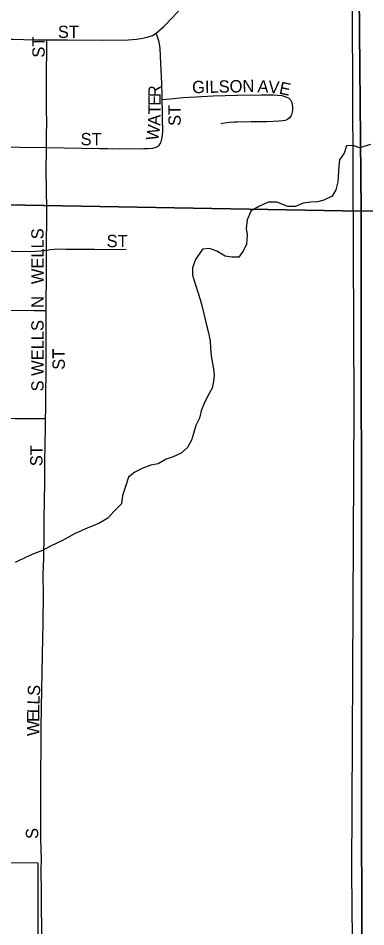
# Model space of a CAD drawing. Extents: x 1985906 to 2360102, y 891258 to 1222054.
# Drawn here: x 2101838 to 2103250, y 974594 to 978283 of the extents above; entities that cross this region are included whole.
import ezdxf

# ---------------------------------------------------------------- set-up
doc = ezdxf.new("R2010")
doc.units = 0
for name, color, linetype in [('GM_X_City_Street', 7, 'Continuous'), ('GM_X_City_Street_Text', 7, 'Continuous'), ('GM_X_Corporation', 7, 'Continuous'), ('GM_X_Minor_River', 7, 'Continuous'), ('GM_X_Section', 7, 'Continuous'), ('GM_X_Township_Road', 7, 'Continuous')]:
    doc.layers.add(name, color=color, linetype=linetype)

msp = doc.modelspace()

# ---------------------------------------------------------------- linework, layer by layer
at = {"layer": 'GM_X_City_Street'}
for points in [[(2102398.4, 978221.8), (2102429.9, 978248.7), (2102464.7, 978285.3), (2102542.6, 978369.4), (2102645.8, 978474.4), (2102769.6, 978604.8), (2102860.5, 978699.1), (2102919.1, 978756.4), (2102967.8, 978800.4), (2103018.3, 978842.3), (2103083.7, 978891.9), (2103137.9, 978928.9), (2103179.9, 978954.7), (2103212.8, 978971.6)], [(2101006.6, 978212), (2101215.3, 978209.1), (2101380, 978207.2), (2101577.7, 978204.7), (2101648.1, 978203.8), (2101675.9, 978202.7), (2101709, 978201.4), (2101748, 978199.3), (2101771.4, 978198), (2101814.8, 978197.2), (2101906, 978195.6), (2101954.7, 978195.1)], [(2101954.7, 978195.1), (2102038.1, 978194.4), (2102186.5, 978194.1), (2102285.4, 978195.3), (2102318.2, 978197.6), (2102344.4, 978201.6), (2102366.8, 978207), (2102383.5, 978212.9), (2102398.4, 978221.8)], [(2102423, 977952.2), (2102422.7, 977968.7), (2102421.4, 978017.4), (2102417.8, 978099.1), (2102415.1, 978160.2), (2102412.1, 978178.8), (2102409.1, 978191.2), (2102404.6, 978206.7), (2102398.4, 978221.8)], [(2101953.1, 977757.7), (2101953.4, 977803.3), (2101953.7, 977817.8), (2101954.2, 977852), (2101953.5, 977917.3), (2101953.5, 977974.2), (2101953.5, 978030.6), (2101953.7, 978054), (2101954.4, 978160.5), (2101954.7, 978195.1)], [(2102423, 977952.2), (2102455.7, 977955.4), (2102508.5, 977960.5), (2102532, 977962.2), (2102559.9, 977964.2), (2102629.9, 977967.8), (2102727.9, 977970.2), (2102825.8, 977971.4), (2102874.8, 977971.2), (2102891.1, 977970.2), (2102908.8, 977968.9), (2102925.8, 977964), (2102937.1, 977957.9), (2102944.1, 977951), (2102949.3, 977940.5), (2102951.4, 977930.6), (2102951.9, 977919.7), (2102951.9, 977908.7), (2102948.1, 977892.2), (2102945.2, 977885.1), (2102940, 977878), (2102931.5, 977871.8), (2102923, 977868), (2102912.5, 977865.6), (2102896.9, 977864.2), (2102850, 977861.9), (2102784, 977862.1), (2102728.7, 977861.1), (2102714, 977860.2), (2102696.6, 977859), (2102676.3, 977856), (2102661, 977853.4)], [(2102410.5, 977767.2), (2102415, 977773.2), (2102417.4, 977777.2), (2102419.4, 977782.8), (2102421.8, 977792.4), (2102424.4, 977808.1), (2102425.6, 977823.9), (2102425.4, 977839.1), (2102425, 977859.9), (2102424, 977889.9), (2102423.8, 977904.5), (2102423, 977952.2)], [(2101010, 977772.6), (2101053.2, 977771.8), (2101069.6, 977771.4), (2101124.1, 977770.6), (2101169.3, 977769.8), (2101231.2, 977768.8), (2101345.6, 977768.5), (2101391.6, 977768.4), (2101497.5, 977766), (2101561.8, 977764.6), (2101725.8, 977760.9), (2101844, 977759.2), (2101953.1, 977757.7)], [(2101953.5, 977341.6), (2101954.2, 977493.6), (2101953, 977602.1), (2101952.5, 977655.1), (2101953.1, 977757.7)], [(2101953.1, 977757.7), (2102168.9, 977754), (2102201.4, 977754.2), (2102250.7, 977752.8), (2102348.1, 977753.3), (2102365.3, 977753.1), (2102384.9, 977755.5), (2102394.8, 977758.1), (2102403.7, 977762.1), (2102410.5, 977767.2)], [(2101012.7, 977353.9), (2101066.9, 977352.5), (2101135.5, 977350.9), (2101327.4, 977346.8), (2101461.1, 977344), (2101620, 977340.9), (2101705.9, 977339.2), (2101815.3, 977337.1), (2101883, 977335.8), (2101908.2, 977336.7), (2101929.9, 977338.4), (2101949.1, 977341), (2101953.5, 977341.6)], [(2101952.1, 977095.4), (2101952.4, 977145.8), (2101952.8, 977214.4), (2101953.2, 977266.5), (2101953.4, 977296.1), (2101953.5, 977341.6)], [(2101953.5, 977341.6), (2101969.4, 977343.4), (2101984.7, 977345), (2102008.9, 977345.8), (2102032.4, 977345.1), (2102148.7, 977344.7), (2102276.2, 977344.2)], [(2101011.7, 977111.7), (2101049, 977111.4), (2101101.4, 977111.1), (2101125.7, 977110.6), (2101162.1, 977109.9), (2101192.8, 977108.8), (2101276.8, 977106.3), (2101343.7, 977105), (2101490.4, 977102), (2101693.6, 977099.1), (2101903.5, 977095.9), (2101952.1, 977095.4)], [(2101949.5, 976657.1), (2101950.1, 976694.8), (2101951, 976776.7), (2101951.3, 976823.7), (2101951.9, 976903.6), (2101952.3, 976965.2), (2101952.1, 976996.7), (2101952.1, 977020), (2101952.1, 977045.6), (2101952.1, 977064.5), (2101952.1, 977095.4)], [(2101691, 976661.1), (2101739.8, 976660.2), (2101771.7, 976658.5), (2101826, 976658.1), (2101872.9, 976657.7), (2101915.4, 976657.3), (2101949.5, 976657.1)], [(2101932.4, 974867.3), (2101930.9, 974950.9), (2101930.1, 974993.4), (2101930, 975034.2), (2101929.9, 975076), (2101930.9, 975174), (2101929.9, 975239.6), (2101931.3, 975304.8), (2101931.3, 975403.1), (2101933.5, 975484.8), (2101937.5, 975697.4), (2101939.3, 975828.2), (2101940.7, 975942.6), (2101940.4, 976024.6), (2101942.4, 976089.9), (2101944, 976188.1), (2101943.9, 976253.7), (2101944.5, 976319.1), (2101946, 976400.9), (2101947.2, 976482.6), (2101947.4, 976547.9), (2101949, 976629.4), (2101949.5, 976657.1)]]:
    msp.add_lwpolyline(points, dxfattribs=at)
at = {"layer": 'GM_X_Corporation'}
for points in [[(2103191.6, 978936.1), (2103201.7, 976707), (2103191.7, 974817.7), (2103201, 973840.2)], [(2101921, 973827.9), (2101919, 974851.8), (2100977.8, 974855.4), (2100994, 974545.7)]]:
    msp.add_lwpolyline(points, dxfattribs=at)
at = {"layer": 'GM_X_Minor_River'}
for points in [[(2103268.7, 977770.4), (2103224.4, 977756.4), (2103198.2, 977766.5), (2103172, 977764.5), (2103162, 977734.4), (2103143.9, 977708.3), (2103140, 977682.2), (2103136.1, 977617.9), (2103128.1, 977585.8), (2103114, 977559.7), (2103079.8, 977543.7), (2103053.6, 977537.7), (2103025.4, 977535.7), (2102995.2, 977531.7), (2102965, 977517.7), (2102932.8, 977517.7), (2102888.4, 977535.8), (2102854.2, 977535.8), (2102815.9, 977517.7), (2102783.7, 977499.7), (2102767.7, 977463.5), (2102763.7, 977429.4), (2102767.8, 977403.3), (2102765.9, 977365.2), (2102753.9, 977339.1), (2102733.8, 977313), (2102705.6, 977313), (2102679.4, 977317), (2102645.1, 977337.1), (2102614.8, 977347.2), (2102586.6, 977345.2), (2102558.5, 977303), (2102546.5, 977268.9), (2102546.6, 977238.8), (2102556.7, 977204.7), (2102568.9, 977166.5), (2102577, 977140.4), (2102585.1, 977110.3), (2102601.4, 977042), (2102611.6, 977005.9), (2102617.7, 976971.7), (2102619.8, 976943.6), (2102621.9, 976913.5), (2102626, 976887.4), (2102632.1, 976859.3), (2102634.1, 976833.2), (2102632.2, 976807.1)], [(2102632.2, 976807.1), (2102626.2, 976781), (2102608.1, 976748.9), (2102594.1, 976718.8), (2102582.1, 976688.7), (2102574.1, 976658.6), (2102560.1, 976628.5), (2102550.1, 976596.3), (2102542.1, 976570.2), (2102526, 976540.1), (2102499.9, 976516.1), (2102467.7, 976502), (2102439.5, 976492), (2102407.3, 976473.9), (2102377.1, 976467.9), (2102344.9, 976455.9), (2102312.7, 976439.9), (2102286.5, 976419.8), (2102274.5, 976381.7), (2102262.5, 976345.5), (2102258.5, 976311.4), (2102228.4, 976281.3), (2102202.3, 976253.2), (2102166.1, 976231.2), (2102121.8, 976213.1), (2102067.4, 976189), (2102015.1, 976161), (2101972.8, 976140.9), (2101936.6, 976120.9), (2101904.4, 976108.8), (2101870.2, 976094.8), (2101825.9, 976072.7)]]:
    msp.add_lwpolyline(points, dxfattribs=at)
at = {"layer": 'GM_X_Section'}
for points in [[(2108465.2, 982960.5), (2108525, 977560.1), (2108525.2, 977542.1), (2103231.2, 977499.1), (2103181, 982909.6), (2105650.4, 982881.5)], [(2097862, 982925.8), (2103181, 982909.6), (2103231.2, 977499.1), (2097921.9, 977593.4)], [(2097921.9, 977593.4), (2103231.2, 977499.1), (2103234.9, 972175.3), (2097865.9, 972235.6), (2097947.3, 974826.2)], [(2108525.2, 977542.1), (2108526.5, 972213.3), (2103234.9, 972175.3), (2103231.2, 977499.1)]]:
    msp.add_lwpolyline(points, close=True, dxfattribs=at)
at = {"layer": 'GM_X_Township_Road'}
msp.add_lwpolyline([(2101945.6, 973886.7), (2101942.6, 973961.9), (2101942, 973994.6), (2101939.4, 974108.9), (2101937.4, 974190.5), (2101936.4, 974265), (2101935.6, 974324.9), (2101934.7, 974385.6), (2101934.8, 974463.8), (2101934.8, 974532.7), (2101932.8, 974728.6), (2101932.3, 974826.5), (2101932.4, 974867.3)], dxfattribs=at)

# ---------------------------------------------------------------- texts
at = {"layer": 'GM_X_City_Street_Text'}
for s, rotation, p in [('ST', 0, (2101999.4, 978202.4)), ('ST', 90, (2101946, 978122.6)), ('GILSON', 1.1241, (2102545.2, 977978)), ('A', 356.5662, (2102809.4, 977982.4)), ('V', 355.789, (2102853.1, 977979.8)), ('R', 89.994, (2102416.8, 977962.2)), ('E', 348.1275, (2102895.2, 977976.8)), ('E', 89.9831, (2102416.7, 977927)), ('T', 89.5118, (2102416.4, 977891.4)), ('ST', 90, (2102498.4, 977845.4)), ('A', 88.1069, (2102415, 977846.1)), ('W', 81.3765, (2102405.8, 977783.1)), ('ST', 0, (2102091.8, 977766.8)), ('WELLS', 90, (2101941.6, 977203)), ('ST', 0, (2102197.4, 977353.2)), ('N', 90, (2101941.6, 977106.2)), ('S WELLS', 90, (2101941.6, 976767.4)), ('ST', 90, (2102027.6, 976855.4)), ('ST', 90, (2101937.1, 976463.8)), ('S', 86.9937, (2101926.2, 975530.3)), ('L', 87.3763, (2101924.6, 975495.2)), ('L', 89.0028, (2101924, 975460.4)), ('E', 89.959, (2101924, 975425.4)), ('W', 89.9664, (2101924, 975368.2)), ('S', 90, (2101919.6, 974950.2))]:
    msp.add_text(s, height=50, rotation=rotation, dxfattribs=at).set_placement(p)

doc.saveas('drawing.dxf')
